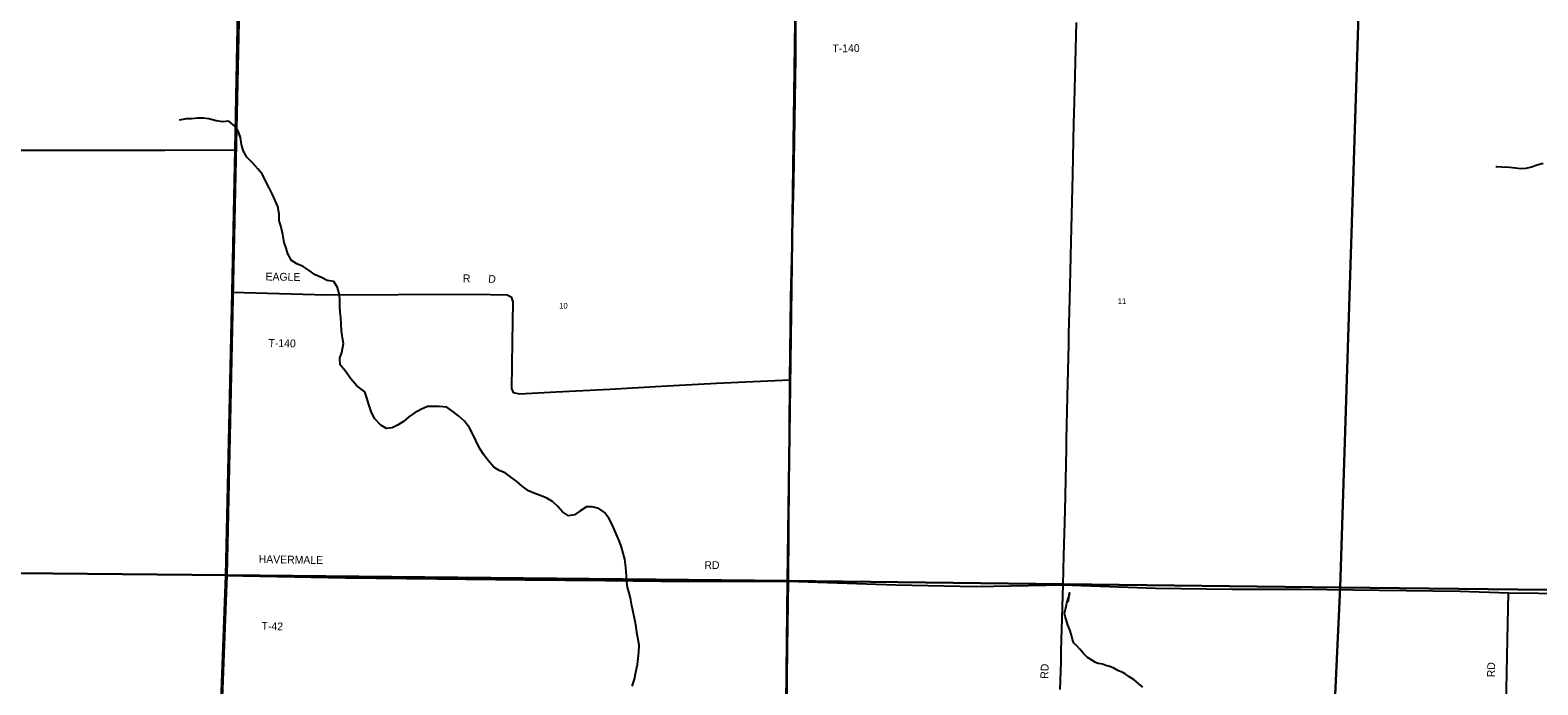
# Model space of a CAD drawing. Extents: x 1312308 to 1684953, y 460642 to 865172.
# Drawn here: x 1425482 to 1439961, y 628989 to 635279 of the extents above; entities that cross this region are included whole.
import ezdxf

# ---------------------------------------------------------------- set-up
doc = ezdxf.new("R2010")
doc.units = 0
for name, color, linetype in [('GM_X_County_Road', 7, 'Continuous'), ('GM_X_County_Road_Text', 7, 'Continuous'), ('GM_X_Minor_River', 7, 'Continuous'), ('GM_X_Section', 7, 'Continuous'), ('GM_X_Section_Text', 7, 'Continuous'), ('GM_X_Township_Road', 7, 'Continuous'), ('GM_X_Township_Road_Text', 7, 'Continuous')]:
    doc.layers.add(name, color=color, linetype=linetype)

msp = doc.modelspace()

# ---------------------------------------------------------------- linework, layer by layer
at = {"layer": 'GM_X_County_Road'}
for points in [[(1426953, 619489), (1426952, 619516), (1426971, 619932), (1426997, 620556), (1427022, 621198), (1427091, 622876), (1427163, 624758), (1427258, 627393), (1427300, 628410), (1427361, 630040), (1427421, 632761), (1427452, 634129), (1427498, 636658), (1427532, 637965), (1427563, 639630), (1427576, 640318)], [(1435373, 628945), (1435382, 629207), (1435384, 629315), (1435389, 629524), (1435401, 629949), (1435409, 630230), (1435420, 630659), (1435434, 631257), (1435435, 631345), (1435445, 631759), (1435455, 632260), (1435458, 632365), (1435463, 632574), (1435470, 632822), (1435480, 633244), (1435494, 633891), (1435506, 634382), (1435510, 634586), (1435530, 635351)], [(1424765, 634127), (1425564, 634127), (1426774, 634126), (1427452, 634129)]]:
    msp.add_lwpolyline(points, dxfattribs=at)
at = {"layer": 'GM_X_Minor_River'}
for points in [[(1428220, 632929), (1428161, 632971), (1428104, 633007), (1428044, 633035), (1427993, 633066), (1427955, 633128), (1427939, 633183), (1427920, 633237), (1427908, 633314), (1427889, 633397), (1427872, 633448), (1427874, 633512), (1427859, 633584), (1427834, 633641), (1427806, 633705), (1427776, 633764), (1427746, 633825), (1427714, 633892), (1427669, 633946), (1427617, 634004), (1427562, 634058), (1427526, 634123), (1427512, 634180), (1427502, 634246), (1427481, 634301), (1427451, 634354), (1427390, 634404), (1427330, 634398), (1427268, 634408), (1427198, 634425), (1427146, 634434), (1427088, 634432), (1427031, 634428), (1426981, 634426), (1426931, 634417), (1426914, 634414)], [(1440012, 633999), (1439954, 633980), (1439899, 633963), (1439845, 633950), (1439795, 633947), (1439745, 633952), (1439687, 633958), (1439615, 633963), (1439565, 633966), (1439557, 633967)], [(1431262, 628976), (1431284, 629042), (1431298, 629110), (1431314, 629185), (1431320, 629241), (1431326, 629303), (1431330, 629371), (1431318, 629440), (1431308, 629493), (1431300, 629545), (1431290, 629614), (1431272, 629690), (1431260, 629749), (1431249, 629804), (1431235, 629872), (1431217, 629925), (1431211, 629977), (1431208, 630030), (1431206, 630080), (1431200, 630144), (1431191, 630195), (1431177, 630253), (1431161, 630310), (1431140, 630367), (1431118, 630418), (1431090, 630485), (1431067, 630536), (1431039, 630589), (1430998, 630644), (1430943, 630682), (1430880, 630699), (1430825, 630698), (1430762, 630658), (1430709, 630622), (1430652, 630612), (1430595, 630650), (1430550, 630703), (1430498, 630751), (1430442, 630781), (1430389, 630805), (1430329, 630827), (1430268, 630853), (1430207, 630897), (1430154, 630941), (1430093, 630987), (1430042, 631027), (1429987, 631049), (1429935, 631079), (1429881, 631145), (1429837, 631200), (1429797, 631264), (1429761, 631335), (1429731, 631402), (1429700, 631459), (1429652, 631521), (1429595, 631573), (1429541, 631615), (1429484, 631657), (1429411, 631662), (1429349, 631662), (1429299, 631663), (1429234, 631635), (1429168, 631599), (1429117, 631563), (1429066, 631518), (1429010, 631482), (1428957, 631458), (1428903, 631450), (1428848, 631483), (1428789, 631548), (1428757, 631615), (1428735, 631682), (1428713, 631755), (1428697, 631805), (1428618, 631862), (1428560, 631928), (1428508, 632006), (1428458, 632062), (1428456, 632126), (1428476, 632182), (1428490, 632268), (1428482, 632324), (1428472, 632389), (1428470, 632455), (1428464, 632517), (1428460, 632570), (1428455, 632624), (1428456, 632696), (1428449, 632750), (1428433, 632807), (1428399, 632864), (1428335, 632875), (1428279, 632901), (1428220, 632929)], [(1436166, 628966), (1436128, 628997), (1436083, 629038), (1436032, 629069), (1435996, 629094), (1435958, 629114), (1435927, 629127), (1435889, 629148), (1435851, 629165), (1435813, 629175), (1435779, 629186), (1435739, 629193), (1435712, 629205), (1435676, 629226), (1435636, 629251), (1435601, 629288), (1435560, 629336), (1435532, 629363), (1435505, 629388), (1435493, 629426), (1435482, 629466), (1435465, 629517), (1435448, 629561), (1435433, 629606), (1435420, 629646), (1435416, 629674), (1435421, 629702), (1435427, 629730), (1435438, 629772), (1435447, 629804), (1435456, 629834), (1435462, 629872), (1435448, 629783)]]:
    msp.add_lwpolyline(points, dxfattribs=at)
at = {"layer": 'GM_X_Section'}
for points in [[(1443600, 635885), (1443491, 630551), (1443469, 629862), (1438062, 629925), (1438247, 635729)], [(1438247, 635729), (1438062, 629925), (1432755, 629989), (1432832, 635603)], [(1427488, 635512), (1427371, 630043), (1422018, 630094), (1422082, 635413), (1424776, 635481)], [(1432832, 635603), (1432755, 629989), (1427371, 630043), (1427488, 635512)], [(1422018, 630094), (1427371, 630043), (1427169, 624743), (1421982, 624815)], [(1427371, 630043), (1432755, 629989), (1432698, 624697), (1427169, 624743)], [(1432755, 629989), (1438062, 629925), (1437831, 624976), (1432698, 624697)], [(1438062, 629925), (1443469, 629862), (1443370, 625230), (1437831, 624976)]]:
    msp.add_lwpolyline(points, close=True, dxfattribs=at)
at = {"layer": 'GM_X_Township_Road'}
for points in [[(1432778, 631918), (1432787, 632709), (1432817, 633817), (1432834, 635008), (1432834, 635302), (1432829, 635580)], [(1427421, 632761), (1428329, 632737), (1429015, 632738), (1429744, 632741), (1430064, 632736), (1430102, 632715), (1430116, 632669), (1430111, 632284), (1430105, 631836), (1430120, 631797), (1430180, 631786), (1430533, 631803), (1431050, 631831), (1431543, 631857), (1432072, 631887), (1432778, 631918)], [(1432763, 629986), (1432778, 631918)], [(1427361, 630040), (1428509, 630016), (1429386, 630007), (1430236, 629999), (1431007, 629991), (1431803, 629981), (1432763, 629986)], [(1432695, 624686), (1432721, 626760), (1432734, 627508), (1432754, 629341), (1432763, 629986)], [(1432763, 629986), (1433796, 629949), (1434565, 629935), (1435401, 629949), (1436288, 629919), (1437026, 629908), (1437683, 629907), (1438437, 629897), (1439212, 629889), (1439678, 629873)], [(1439596, 624557), (1439596, 624756), (1439595, 625563), (1439607, 626082), (1439618, 626697), (1439629, 627362), (1439640, 627933), (1439656, 628784), (1439668, 629425), (1439678, 629873)], [(1439678, 629873), (1439678, 629873), (1440258, 629868), (1440757, 629865)]]:
    msp.add_lwpolyline(points, dxfattribs=at)

# ---------------------------------------------------------------- texts
at = {"layer": 'GM_X_County_Road_Text'}
msp.add_text('RD', height=75, rotation=88.0414, dxfattribs=at).set_placement((1435258, 629046))
at = {"layer": 'GM_X_Section_Text'}
for s, p in [('10', (1430562, 632603)), ('11', (1435926, 632647))]:
    msp.add_text(s, height=55.3, rotation=0, dxfattribs=at).set_placement(p)
at = {"layer": 'GM_X_Township_Road_Text'}
for s, rotation, p in [('T-140', 0.8422, (1433186, 635065)), ('EAGLE', 359.1693, (1427742, 632874)), ('R', 359.3365, (1429637, 632857)), ('D', 355.2261, (1429878, 632854)), ('T-140', 358.8737, (1427770, 632236)), ('HAVERMALE', 359.0205, (1427676, 630160)), ('RD', 0, (1431957, 630102)), ('T-42', 358.585, (1427703, 629517)), ('RD', 89.0184, (1439548, 629061))]:
    msp.add_text(s, height=75, rotation=rotation, dxfattribs=at).set_placement(p)

doc.saveas('drawing.dxf')
